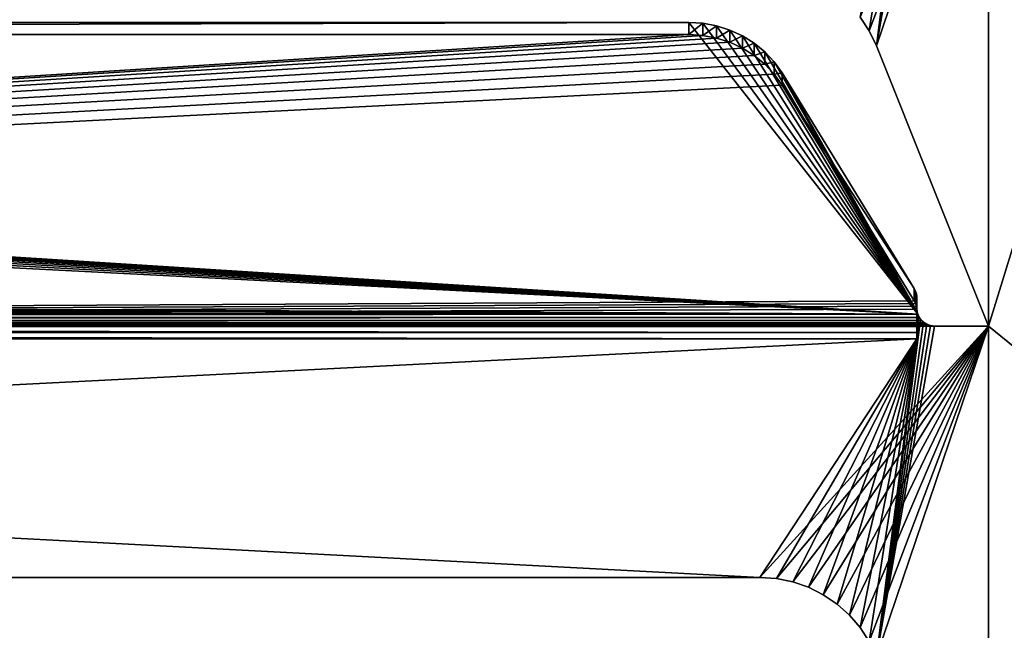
# Model space of a CAD drawing. Extents: x -547 to 547, y 0 to 578.
# Tile 257 of 472: x 43 to 70, y 21 to 38. Entities that reach past the tile are written whole.
import ezdxf

# ---------------------------------------------------------------- set-up
doc = ezdxf.new("R2010")
doc.units = 0
doc.header["$LTSCALE"] = 65.185185
for name, color, linetype in [('3', 7, 'CONTINUOUS'), ('332', 7, 'CONTINUOUS'), ('339', 7, 'CONTINUOUS'), ('359', 7, 'CONTINUOUS'), ('360', 7, 'CONTINUOUS'), ('397', 7, 'CONTINUOUS'), ('398', 7, 'CONTINUOUS'), ('402', 7, 'CONTINUOUS'), ('404', 7, 'CONTINUOUS'), ('405', 7, 'CONTINUOUS'), ('406', 7, 'CONTINUOUS'), ('407', 7, 'CONTINUOUS'), ('408', 7, 'CONTINUOUS'), ('409', 7, 'CONTINUOUS'), ('591', 7, 'CONTINUOUS'), ('593', 7, 'CONTINUOUS'), ('663', 7, 'CONTINUOUS'), ('664', 7, 'CONTINUOUS'), ('9', 7, 'CONTINUOUS')]:
    doc.layers.add(name, color=color, linetype=linetype)

msp = doc.modelspace()

# ---------------------------------------------------------------- linework, layer by layer
at = {"layer": '3', "color": 7, "linetype": 'CONTINUOUS'}
for points in [[(528.7, 1.5, -68), (-528.7, 1.5, -68), (528.7, 576.5, -68), (528.7, 1.5, -68)], [(528.7, 576.5, -68), (-528.7, 1.5, -68), (-528.7, 576.5, -68), (528.7, 576.5, -68)]]:
    msp.add_3dface(points, dxfattribs=at)
at = {"layer": '332', "color": 7, "linetype": 'CONTINUOUS'}
for points in [[(90.5, 12, 68), (90.5, 29, 68), (0, 576.5, 68), (90.5, 12, 68)], [(69.5, 97, 68), (90.5, 12, 68), (0, 576.5, 68), (69.5, 97, 68)], [(90.5, 29, 68), (90.5, 46, 68), (0, 576.5, 68), (90.5, 29, 68)], [(0, 576.5, 68), (226.18, 105.217, 68), (525, 1.5, 68), (0, 576.5, 68)], [(525, 576.5, 68), (0, 576.5, 68), (525, 1.5, 68), (525, 576.5, 68)], [(69.5, 80, 68), (90.5, 12, 68), (69.5, 97, 68), (69.5, 80, 68)], [(69.5, 63, 68), (90.5, 12, 68), (69.5, 80, 68), (69.5, 63, 68)], [(69.5, 46, 68), (90.5, 12, 68), (69.5, 63, 68), (69.5, 46, 68)], [(65.927, 37.604, 68), (66.18, 37.217, 68), (69.5, 46, 68), (65.927, 37.604, 68)], [(66.18, 37.217, 68), (66.38, 36.8, 68), (69.5, 46, 68), (66.18, 37.217, 68)], [(66.38, 36.8, 68), (69.5, 29, 68), (69.5, 46, 68), (66.38, 36.8, 68)], [(69.5, 29, 68), (90.5, 12, 68), (69.5, 46, 68), (69.5, 29, 68)], [(-63.13, 22, 68), (63.13, 22, 68), (-69.5, 29, 68), (-63.13, 22, 68)], [(63.13, 22, 68), (69.5, 29, 68), (-69.5, 29, 68), (63.13, 22, 68)], [(63.13, 22, 68), (63.592, 21.969, 68), (69.5, 29, 68), (63.13, 22, 68)], [(63.592, 21.969, 68), (64.045, 21.878, 68), (69.5, 29, 68), (63.592, 21.969, 68)], [(64.045, 21.878, 68), (64.483, 21.728, 68), (69.5, 29, 68), (64.045, 21.878, 68)], [(64.483, 21.728, 68), (64.897, 21.522, 68), (69.5, 29, 68), (64.483, 21.728, 68)], [(64.897, 21.522, 68), (65.28, 21.262, 68), (69.5, 29, 68), (64.897, 21.522, 68)], [(65.28, 21.262, 68), (65.625, 20.955, 68), (69.5, 29, 68), (65.28, 21.262, 68)], [(65.625, 20.955, 68), (65.927, 20.604, 68), (69.5, 29, 68), (65.625, 20.955, 68)], [(65.927, 20.604, 68), (66.18, 20.217, 68), (69.5, 29, 68), (65.927, 20.604, 68)], [(66.18, 20.217, 68), (66.38, 19.8, 68), (69.5, 29, 68), (66.18, 20.217, 68)], [(66.38, 19.8, 68), (69.5, 12, 68), (69.5, 29, 68), (66.38, 19.8, 68)], [(69.5, 12, 68), (90.5, 12, 68), (69.5, 29, 68), (69.5, 12, 68)]]:
    msp.add_3dface(points, dxfattribs=at)
at = {"layer": '339', "color": 3, "linetype": 'CONTINUOUS'}
for points in [[(69.5, 12, 67), (69.5, 29, 67), (90.5, 97, 67), (69.5, 12, 67)], [(90.5, 80, 67), (69.5, 12, 67), (90.5, 97, 67), (90.5, 80, 67)], [(69.5, 29, 67), (69.5, 46, 67), (90.5, 97, 67), (69.5, 29, 67)], [(90.5, 63, 67), (69.5, 12, 67), (90.5, 80, 67), (90.5, 63, 67)], [(90.5, 46, 67), (69.5, 12, 67), (90.5, 63, 67), (90.5, 46, 67)], [(67.688, 46.109, 67), (66.38, 36.8, 67), (67.609, 46.188, 67), (67.688, 46.109, 67)], [(67.609, 46.188, 67), (66.38, 36.8, 67), (67.5, 45.647, 67), (67.609, 46.188, 67)], [(67.783, 46.05, 67), (66.38, 36.8, 67), (67.688, 46.109, 67), (67.783, 46.05, 67)], [(67.889, 46.013, 67), (66.38, 36.8, 67), (67.783, 46.05, 67), (67.889, 46.013, 67)], [(68, 46, 67), (66.38, 36.8, 67), (67.889, 46.013, 67), (68, 46, 67)], [(69.5, 29, 67), (66.38, 36.8, 67), (69.5, 46, 67), (69.5, 29, 67)], [(69.5, 46, 67), (66.38, 36.8, 67), (68, 46, 67), (69.5, 46, 67)], [(90.5, 29, 67), (69.5, 12, 67), (90.5, 46, 67), (90.5, 29, 67)], [(66.18, 37.217, 67), (65.927, 37.604, 67), (67.5, 45.647, 67), (66.18, 37.217, 67)], [(66.38, 36.8, 67), (66.18, 37.217, 67), (67.5, 45.647, 67), (66.38, 36.8, 67)], [(67.5, 29.5, 67), (67.513, 29.389, 67), (67.5, 28.647, 67), (67.5, 29.5, 67)], [(67.513, 29.389, 67), (67.55, 29.283, 67), (67.5, 28.647, 67), (67.513, 29.389, 67)], [(67.688, 29.109, 67), (66.38, 19.8, 67), (67.609, 29.188, 67), (67.688, 29.109, 67)], [(67.609, 29.188, 67), (66.38, 19.8, 67), (67.5, 28.647, 67), (67.609, 29.188, 67)], [(67.783, 29.05, 67), (66.38, 19.8, 67), (67.688, 29.109, 67), (67.783, 29.05, 67)], [(67.55, 29.283, 67), (67.609, 29.188, 67), (67.5, 28.647, 67), (67.55, 29.283, 67)], [(67.889, 29.013, 67), (66.38, 19.8, 67), (67.783, 29.05, 67), (67.889, 29.013, 67)], [(68, 29, 67), (66.38, 19.8, 67), (67.889, 29.013, 67), (68, 29, 67)], [(69.5, 12, 67), (66.38, 19.8, 67), (69.5, 29, 67), (69.5, 12, 67)], [(69.5, 29, 67), (66.38, 19.8, 67), (68, 29, 67), (69.5, 29, 67)], [(90.5, 12, 67), (69.5, 12, 67), (90.5, 29, 67), (90.5, 12, 67)], [(-63.13, 22, 67), (-67.5, 28.647, 67), (67.5, 28.647, 67), (-63.13, 22, 67)], [(63.13, 22, 67), (-63.13, 22, 67), (67.5, 28.647, 67), (63.13, 22, 67)], [(63.592, 21.969, 67), (63.13, 22, 67), (67.5, 28.647, 67), (63.592, 21.969, 67)], [(64.045, 21.878, 67), (63.592, 21.969, 67), (67.5, 28.647, 67), (64.045, 21.878, 67)], [(64.483, 21.728, 67), (64.045, 21.878, 67), (67.5, 28.647, 67), (64.483, 21.728, 67)], [(64.897, 21.522, 67), (64.483, 21.728, 67), (67.5, 28.647, 67), (64.897, 21.522, 67)], [(65.28, 21.262, 67), (64.897, 21.522, 67), (67.5, 28.647, 67), (65.28, 21.262, 67)], [(65.625, 20.955, 67), (65.28, 21.262, 67), (67.5, 28.647, 67), (65.625, 20.955, 67)], [(65.927, 20.604, 67), (65.625, 20.955, 67), (67.5, 28.647, 67), (65.927, 20.604, 67)], [(66.18, 20.217, 67), (65.927, 20.604, 67), (67.5, 28.647, 67), (66.18, 20.217, 67)], [(66.38, 19.8, 67), (66.18, 20.217, 67), (67.5, 28.647, 67), (66.38, 19.8, 67)]]:
    msp.add_3dface(points, dxfattribs=at)
at = {"layer": '359', "color": 7, "linetype": 'CONTINUOUS'}
for points in [[(63.592, 21.969, 68), (63.13, 22, 68), (63.592, 21.969, 67), (63.592, 21.969, 68)], [(63.592, 21.969, 67), (63.13, 22, 68), (63.13, 22, 67.5), (63.592, 21.969, 67)], [(63.13, 22, 67), (63.592, 21.969, 67), (63.13, 22, 67.5), (63.13, 22, 67)], [(64.045, 21.878, 68), (63.592, 21.969, 68), (64.045, 21.878, 67), (64.045, 21.878, 68)], [(63.592, 21.969, 68), (63.592, 21.969, 67), (64.045, 21.878, 67), (63.592, 21.969, 68)], [(64.483, 21.728, 68), (64.045, 21.878, 68), (64.483, 21.728, 67), (64.483, 21.728, 68)], [(64.045, 21.878, 68), (64.045, 21.878, 67), (64.483, 21.728, 67), (64.045, 21.878, 68)], [(64.897, 21.522, 68), (64.483, 21.728, 68), (64.897, 21.522, 67), (64.897, 21.522, 68)], [(64.483, 21.728, 68), (64.483, 21.728, 67), (64.897, 21.522, 67), (64.483, 21.728, 68)], [(65.28, 21.262, 68), (64.897, 21.522, 68), (65.28, 21.262, 67), (65.28, 21.262, 68)], [(64.897, 21.522, 68), (64.897, 21.522, 67), (65.28, 21.262, 67), (64.897, 21.522, 68)], [(65.625, 20.955, 68), (65.28, 21.262, 68), (65.625, 20.955, 67), (65.625, 20.955, 68)], [(65.28, 21.262, 68), (65.28, 21.262, 67), (65.625, 20.955, 67), (65.28, 21.262, 68)], [(65.927, 20.604, 68), (65.625, 20.955, 68), (65.927, 20.604, 67), (65.927, 20.604, 68)], [(65.625, 20.955, 68), (65.625, 20.955, 67), (65.927, 20.604, 67), (65.625, 20.955, 68)], [(66.18, 20.217, 68), (65.927, 20.604, 68), (66.18, 20.217, 67), (66.18, 20.217, 68)], [(65.927, 20.604, 68), (65.927, 20.604, 67), (66.18, 20.217, 67), (65.927, 20.604, 68)]]:
    msp.add_3dface(points, dxfattribs=at)
at = {"layer": '360', "color": 7, "linetype": 'CONTINUOUS'}
for points in [[(63.13, 22, 68), (-63.13, 22, 68), (63.13, 22, 67.5), (63.13, 22, 68)], [(-63.13, 22, 68), (63.13, 22, 67), (63.13, 22, 67.5), (-63.13, 22, 68)], [(63.13, 22, 67), (-63.13, 22, 68), (-63.13, 22, 67.5), (63.13, 22, 67)], [(-63.13, 22, 67), (63.13, 22, 67), (-63.13, 22, 67.5), (-63.13, 22, 67)]]:
    msp.add_3dface(points, dxfattribs=at)
at = {"layer": '397', "color": 7, "linetype": 'CONTINUOUS'}
for points in [[(69.5, 29, 68), (66.38, 36.8, 68), (69.5, 29, 67), (69.5, 29, 68)], [(69.5, 29, 67), (66.38, 36.8, 68), (66.38, 36.8, 67.5), (69.5, 29, 67)], [(66.38, 36.8, 67), (69.5, 29, 67), (66.38, 36.8, 67.5), (66.38, 36.8, 67)]]:
    msp.add_3dface(points, dxfattribs=at)
at = {"layer": '398', "color": 7, "linetype": 'CONTINUOUS'}
for points in [[(66.18, 37.217, 68), (65.927, 37.604, 68), (66.18, 37.217, 67), (66.18, 37.217, 68)], [(65.927, 37.604, 68), (65.927, 37.604, 67), (66.18, 37.217, 67), (65.927, 37.604, 68)], [(66.38, 36.8, 68), (66.18, 37.217, 68), (66.38, 36.8, 67.5), (66.38, 36.8, 68)], [(66.18, 37.217, 68), (66.18, 37.217, 67), (66.38, 36.8, 67), (66.18, 37.217, 68)], [(66.18, 37.217, 68), (66.38, 36.8, 67), (66.38, 36.8, 67.5), (66.18, 37.217, 68)]]:
    msp.add_3dface(points, dxfattribs=at)
at = {"layer": '402', "color": 7, "linetype": 'CONTINUOUS'}
for points in [[(-69.5, 29, 68), (69.5, 29, 68), (-68, 29, 67.969), (-69.5, 29, 68)], [(69.5, 29, 68), (68, 29, 67.969), (-68, 29, 67.969), (69.5, 29, 68)], [(69.5, 29, 68), (69.5, 29, 67), (68, 29, 67), (69.5, 29, 68)], [(69.5, 29, 68), (68, 29, 67), (68, 29, 67.969), (69.5, 29, 68)]]:
    msp.add_3dface(points, dxfattribs=at)
at = {"layer": '404', "color": 7, "linetype": 'CONTINUOUS'}
for points in [[(67.5, 29.5, 67), (67.5, 29.472, 66.764), (67.5, 29.814, 67.704), (67.5, 29.5, 67)], [(67.5, 29.5, 67.818), (67.5, 29.5, 67), (67.5, 29.814, 67.704), (67.5, 29.5, 67.818)], [(67.5, 29.5, 67), (67.5, 28.647, 67), (67.5, 28.821, 66.985), (67.5, 29.5, 67)], [(67.5, 29.472, 66.764), (67.5, 29.5, 67), (67.5, 28.989, 66.94), (67.5, 29.472, 66.764)], [(67.5, 28.989, 66.94), (67.5, 29.5, 67), (67.5, 28.821, 66.985), (67.5, 28.989, 66.94)]]:
    msp.add_3dface(points, dxfattribs=at)
at = {"layer": '405', "color": 7, "linetype": 'CONTINUOUS'}
for points in [[(-62.297, 37.243, 65), (67.529, 29.331, 67.879), (-61.926, 37.361, 64.957), (-62.297, 37.243, 65)], [(-61.926, 37.361, 64.957), (67.529, 29.331, 67.879), (-61.541, 37.433, 64.931), (-61.926, 37.361, 64.957)], [(-61.541, 37.433, 64.931), (67.529, 29.331, 67.879), (-61.149, 37.457, 64.922), (-61.541, 37.433, 64.931)], [(-61.149, 37.457, 64.922), (67.529, 29.331, 67.879), (61.149, 37.457, 64.922), (-61.149, 37.457, 64.922)], [(61.149, 37.457, 64.922), (67.529, 29.331, 67.879), (61.541, 37.433, 64.931), (61.149, 37.457, 64.922)], [(61.541, 37.433, 64.931), (67.529, 29.331, 67.879), (61.926, 37.361, 64.957), (61.541, 37.433, 64.931)], [(61.926, 37.361, 64.957), (67.529, 29.331, 67.879), (62.297, 37.243, 65), (61.926, 37.361, 64.957)], [(-62.975, 36.875, 65.134), (67.529, 29.331, 67.879), (-62.649, 37.08, 65.059), (-62.975, 36.875, 65.134)], [(-62.649, 37.08, 65.059), (67.529, 29.331, 67.879), (-62.297, 37.243, 65), (-62.649, 37.08, 65.059)], [(62.297, 37.243, 65), (67.529, 29.331, 67.879), (62.649, 37.08, 65.059), (62.297, 37.243, 65)], [(62.649, 37.08, 65.059), (67.529, 29.331, 67.879), (62.975, 36.875, 65.134), (62.649, 37.08, 65.059)], [(-63.27, 36.632, 65.222), (67.529, 29.331, 67.879), (-62.975, 36.875, 65.134), (-63.27, 36.632, 65.222)], [(62.975, 36.875, 65.134), (67.529, 29.331, 67.879), (63.27, 36.632, 65.222), (62.975, 36.875, 65.134)], [(-63.529, 36.354, 65.323), (67.529, 29.331, 67.879), (-63.27, 36.632, 65.222), (-63.529, 36.354, 65.323)], [(63.27, 36.632, 65.222), (67.529, 29.331, 67.879), (63.529, 36.354, 65.323), (63.27, 36.632, 65.222)], [(-63.747, 36.048, 65.435), (67.529, 29.331, 67.879), (-63.529, 36.354, 65.323), (-63.747, 36.048, 65.435)], [(67.529, 29.331, 67.879), (63.747, 36.048, 65.435), (63.529, 36.354, 65.323), (67.529, 29.331, 67.879)], [(-67.433, 30.049, 67.618), (67.529, 29.331, 67.879), (-63.747, 36.048, 65.435), (-67.433, 30.049, 67.618)], [(67.433, 30.049, 67.618), (63.747, 36.048, 65.435), (67.507, 29.414, 67.849), (67.433, 30.049, 67.618)], [(67.507, 29.414, 67.849), (63.747, 36.048, 65.435), (67.529, 29.331, 67.879), (67.507, 29.414, 67.849)], [(-67.492, 29.895, 67.674), (67.529, 29.331, 67.879), (-67.47, 29.974, 67.645), (-67.492, 29.895, 67.674)], [(-67.47, 29.974, 67.645), (67.529, 29.331, 67.879), (-67.433, 30.049, 67.618), (-67.47, 29.974, 67.645)], [(67.433, 30.049, 67.618), (67.5, 29.5, 67.818), (67.47, 29.974, 67.645), (67.433, 30.049, 67.618)], [(67.5, 29.5, 67.818), (67.433, 30.049, 67.618), (67.507, 29.414, 67.849), (67.5, 29.5, 67.818)], [(67.47, 29.974, 67.645), (67.5, 29.5, 67.818), (67.492, 29.895, 67.674), (67.47, 29.974, 67.645)], [(-67.5, 29.814, 67.704), (67.529, 29.331, 67.879), (-67.492, 29.895, 67.674), (-67.5, 29.814, 67.704)], [(-67.5, 29.814, 67.704), (-67.5, 29.5, 67.818), (67.529, 29.331, 67.879), (-67.5, 29.814, 67.704)], [(67.5, 29.5, 67.818), (67.5, 29.814, 67.704), (67.492, 29.895, 67.674), (67.5, 29.5, 67.818)], [(-67.529, 29.331, 67.879), (67.529, 29.331, 67.879), (-67.507, 29.414, 67.849), (-67.529, 29.331, 67.879)], [(67.529, 29.331, 67.879), (-67.5, 29.5, 67.818), (-67.507, 29.414, 67.849), (67.529, 29.331, 67.879)]]:
    msp.add_3dface(points, dxfattribs=at)
at = {"layer": '406', "color": 7, "linetype": 'CONTINUOUS'}
for points in [[(-67.713, 29.09, 67.95), (-67.803, 29.041, 67.961), (67.713, 29.09, 67.95), (-67.713, 29.09, 67.95)], [(67.713, 29.09, 67.95), (-67.803, 29.041, 67.961), (67.803, 29.041, 67.961), (67.713, 29.09, 67.95)], [(-67.635, 29.158, 67.934), (-67.713, 29.09, 67.95), (67.635, 29.158, 67.934), (-67.635, 29.158, 67.934)], [(67.635, 29.158, 67.934), (-67.713, 29.09, 67.95), (67.713, 29.09, 67.95), (67.635, 29.158, 67.934)], [(-67.572, 29.241, 67.91), (-67.635, 29.158, 67.934), (67.572, 29.241, 67.91), (-67.572, 29.241, 67.91)], [(67.572, 29.241, 67.91), (-67.635, 29.158, 67.934), (67.635, 29.158, 67.934), (67.572, 29.241, 67.91)], [(67.529, 29.331, 67.879), (-67.529, 29.331, 67.879), (-67.572, 29.241, 67.91), (67.529, 29.331, 67.879)], [(67.529, 29.331, 67.879), (-67.572, 29.241, 67.91), (67.572, 29.241, 67.91), (67.529, 29.331, 67.879)], [(-68, 29, 67.969), (68, 29, 67.969), (67.899, 29.01, 67.967), (-68, 29, 67.969)], [(-67.899, 29.01, 67.967), (-68, 29, 67.969), (67.899, 29.01, 67.967), (-67.899, 29.01, 67.967)], [(-67.803, 29.041, 67.961), (-67.899, 29.01, 67.967), (67.803, 29.041, 67.961), (-67.803, 29.041, 67.961)], [(67.803, 29.041, 67.961), (-67.899, 29.01, 67.967), (67.899, 29.01, 67.967), (67.803, 29.041, 67.961)]]:
    msp.add_3dface(points, dxfattribs=at)
at = {"layer": '407', "color": 7, "linetype": 'CONTINUOUS'}
for points in [[(-67.5, 28.821, 66.985), (-67.5, 28.989, 66.94), (67.5, 28.821, 66.985), (-67.5, 28.821, 66.985)], [(-67.5, 28.989, 66.94), (67.5, 28.989, 66.94), (67.5, 28.821, 66.985), (-67.5, 28.989, 66.94)], [(67.5, 28.647, 67), (-67.5, 28.647, 67), (-67.5, 28.821, 66.985), (67.5, 28.647, 67)], [(67.5, 28.647, 67), (-67.5, 28.821, 66.985), (67.5, 28.821, 66.985), (67.5, 28.647, 67)]]:
    msp.add_3dface(points, dxfattribs=at)
at = {"layer": '408', "color": 7, "linetype": 'CONTINUOUS'}
for points in [[(61.149, 37.115, 63.982), (-67.5, 28.989, 66.94), (-61.149, 37.115, 63.982), (61.149, 37.115, 63.982)], [(-67.5, 28.989, 66.94), (61.149, 37.115, 63.982), (61.541, 37.091, 63.991), (-67.5, 28.989, 66.94)], [(61.926, 37.019, 64.017), (-67.5, 28.989, 66.94), (61.541, 37.091, 63.991), (61.926, 37.019, 64.017)], [(62.297, 36.901, 64.06), (-67.5, 28.989, 66.94), (61.926, 37.019, 64.017), (62.297, 36.901, 64.06)], [(62.649, 36.738, 64.12), (-67.5, 28.989, 66.94), (62.297, 36.901, 64.06), (62.649, 36.738, 64.12)], [(62.975, 36.533, 64.194), (-67.5, 28.989, 66.94), (62.649, 36.738, 64.12), (62.975, 36.533, 64.194)], [(63.27, 36.29, 64.283), (-67.5, 28.989, 66.94), (62.975, 36.533, 64.194), (63.27, 36.29, 64.283)], [(63.529, 36.012, 64.384), (-67.5, 28.989, 66.94), (63.27, 36.29, 64.283), (63.529, 36.012, 64.384)], [(63.747, 35.706, 64.495), (-67.5, 28.989, 66.94), (63.529, 36.012, 64.384), (63.747, 35.706, 64.495)], [(67.433, 29.707, 66.679), (-67.5, 28.989, 66.94), (63.747, 35.706, 64.495), (67.433, 29.707, 66.679)], [(67.47, 29.632, 66.706), (-67.5, 28.989, 66.94), (67.433, 29.707, 66.679), (67.47, 29.632, 66.706)], [(67.492, 29.553, 66.734), (-67.5, 28.989, 66.94), (67.47, 29.632, 66.706), (67.492, 29.553, 66.734)], [(67.5, 29.472, 66.764), (-67.5, 28.989, 66.94), (67.492, 29.553, 66.734), (67.5, 29.472, 66.764)], [(-67.5, 28.989, 66.94), (67.5, 29.472, 66.764), (67.5, 28.989, 66.94), (-67.5, 28.989, 66.94)]]:
    msp.add_3dface(points, dxfattribs=at)
at = {"layer": '409', "color": 7, "linetype": 'CONTINUOUS'}
for points in [[(-61.149, 37.457, 64.922), (61.149, 37.457, 64.922), (-61.149, 37.115, 63.982), (-61.149, 37.457, 64.922)], [(61.149, 37.457, 64.922), (61.149, 37.115, 63.982), (-61.149, 37.115, 63.982), (61.149, 37.457, 64.922)]]:
    msp.add_3dface(points, dxfattribs=at)
at = {"layer": '591', "color": 7, "linetype": 'CONTINUOUS'}
for points in [[(63.747, 36.048, 65.435), (67.433, 30.049, 67.618), (63.747, 35.706, 64.495), (63.747, 36.048, 65.435)], [(67.433, 30.049, 67.618), (67.433, 29.707, 66.679), (63.747, 35.706, 64.495), (67.433, 30.049, 67.618)]]:
    msp.add_3dface(points, dxfattribs=at)
at = {"layer": '593', "color": 7, "linetype": 'CONTINUOUS'}
for points in [[(61.149, 37.457, 64.922), (61.541, 37.433, 64.931), (61.149, 37.115, 63.982), (61.149, 37.457, 64.922)], [(61.149, 37.115, 63.982), (61.541, 37.433, 64.931), (61.541, 37.091, 63.991), (61.149, 37.115, 63.982)], [(61.541, 37.433, 64.931), (61.926, 37.361, 64.957), (61.541, 37.091, 63.991), (61.541, 37.433, 64.931)], [(61.926, 37.361, 64.957), (61.926, 37.019, 64.017), (61.541, 37.091, 63.991), (61.926, 37.361, 64.957)], [(61.926, 37.361, 64.957), (62.297, 37.243, 65), (61.926, 37.019, 64.017), (61.926, 37.361, 64.957)], [(62.297, 37.243, 65), (62.297, 36.901, 64.06), (61.926, 37.019, 64.017), (62.297, 37.243, 65)], [(62.297, 37.243, 65), (62.649, 37.08, 65.059), (62.297, 36.901, 64.06), (62.297, 37.243, 65)], [(62.649, 37.08, 65.059), (62.649, 36.738, 64.12), (62.297, 36.901, 64.06), (62.649, 37.08, 65.059)], [(62.649, 37.08, 65.059), (62.975, 36.875, 65.134), (62.649, 36.738, 64.12), (62.649, 37.08, 65.059)], [(62.975, 36.875, 65.134), (62.975, 36.533, 64.194), (62.649, 36.738, 64.12), (62.975, 36.875, 65.134)], [(62.975, 36.875, 65.134), (63.27, 36.632, 65.222), (62.975, 36.533, 64.194), (62.975, 36.875, 65.134)], [(63.27, 36.632, 65.222), (63.27, 36.29, 64.283), (62.975, 36.533, 64.194), (63.27, 36.632, 65.222)], [(63.27, 36.632, 65.222), (63.529, 36.354, 65.323), (63.27, 36.29, 64.283), (63.27, 36.632, 65.222)], [(63.529, 36.354, 65.323), (63.529, 36.012, 64.384), (63.27, 36.29, 64.283), (63.529, 36.354, 65.323)], [(63.529, 36.354, 65.323), (63.747, 36.048, 65.435), (63.529, 36.012, 64.384), (63.529, 36.354, 65.323)], [(63.747, 36.048, 65.435), (63.747, 35.706, 64.495), (63.529, 36.012, 64.384), (63.747, 36.048, 65.435)]]:
    msp.add_3dface(points, dxfattribs=at)
at = {"layer": '663', "color": 7, "linetype": 'CONTINUOUS'}
for points in [[(67.513, 29.389, 67), (67.5, 29.5, 67), (67.507, 29.414, 67.849), (67.513, 29.389, 67)], [(67.5, 29.5, 67), (67.5, 29.5, 67.818), (67.507, 29.414, 67.849), (67.5, 29.5, 67)], [(67.513, 29.389, 67), (67.507, 29.414, 67.849), (67.529, 29.331, 67.879), (67.513, 29.389, 67)], [(67.55, 29.283, 67), (67.513, 29.389, 67), (67.529, 29.331, 67.879), (67.55, 29.283, 67)], [(67.55, 29.283, 67), (67.529, 29.331, 67.879), (67.572, 29.241, 67.91), (67.55, 29.283, 67)], [(67.609, 29.188, 67), (67.55, 29.283, 67), (67.572, 29.241, 67.91), (67.609, 29.188, 67)], [(67.609, 29.188, 67), (67.572, 29.241, 67.91), (67.635, 29.158, 67.934), (67.609, 29.188, 67)], [(67.688, 29.109, 67), (67.609, 29.188, 67), (67.635, 29.158, 67.934), (67.688, 29.109, 67)], [(67.688, 29.109, 67), (67.635, 29.158, 67.934), (67.713, 29.09, 67.95), (67.688, 29.109, 67)], [(67.783, 29.05, 67), (67.688, 29.109, 67), (67.713, 29.09, 67.95), (67.783, 29.05, 67)], [(67.783, 29.05, 67), (67.713, 29.09, 67.95), (67.803, 29.041, 67.961), (67.783, 29.05, 67)], [(67.889, 29.013, 67), (67.783, 29.05, 67), (67.803, 29.041, 67.961), (67.889, 29.013, 67)], [(67.889, 29.013, 67), (67.803, 29.041, 67.961), (67.899, 29.01, 67.967), (67.889, 29.013, 67)], [(68, 29, 67), (67.889, 29.013, 67), (68, 29, 67.969), (68, 29, 67)], [(68, 29, 67.969), (67.889, 29.013, 67), (67.899, 29.01, 67.967), (68, 29, 67.969)]]:
    msp.add_3dface(points, dxfattribs=at)
at = {"layer": '664', "color": 7, "linetype": 'CONTINUOUS'}
for points in [[(67.433, 30.049, 67.618), (67.47, 29.974, 67.645), (67.433, 29.707, 66.679), (67.433, 30.049, 67.618)], [(67.47, 29.974, 67.645), (67.47, 29.632, 66.706), (67.433, 29.707, 66.679), (67.47, 29.974, 67.645)], [(67.47, 29.974, 67.645), (67.492, 29.895, 67.674), (67.47, 29.632, 66.706), (67.47, 29.974, 67.645)], [(67.492, 29.895, 67.674), (67.492, 29.553, 66.734), (67.47, 29.632, 66.706), (67.492, 29.895, 67.674)], [(67.492, 29.895, 67.674), (67.5, 29.814, 67.704), (67.492, 29.553, 66.734), (67.492, 29.895, 67.674)], [(67.5, 29.814, 67.704), (67.5, 29.472, 66.764), (67.492, 29.553, 66.734), (67.5, 29.814, 67.704)]]:
    msp.add_3dface(points, dxfattribs=at)
at = {"layer": '9', "color": 7, "linetype": 'CONTINUOUS'}
for points in [[(349, 551.5, -50), (-349, 551.5, -50), (349, 9.5, -50), (349, 551.5, -50)], [(349, 9.5, -50), (-349, 551.5, -50), (-349, 9.5, -50), (349, 9.5, -50)]]:
    msp.add_3dface(points, dxfattribs=at)

doc.saveas('drawing.dxf')
